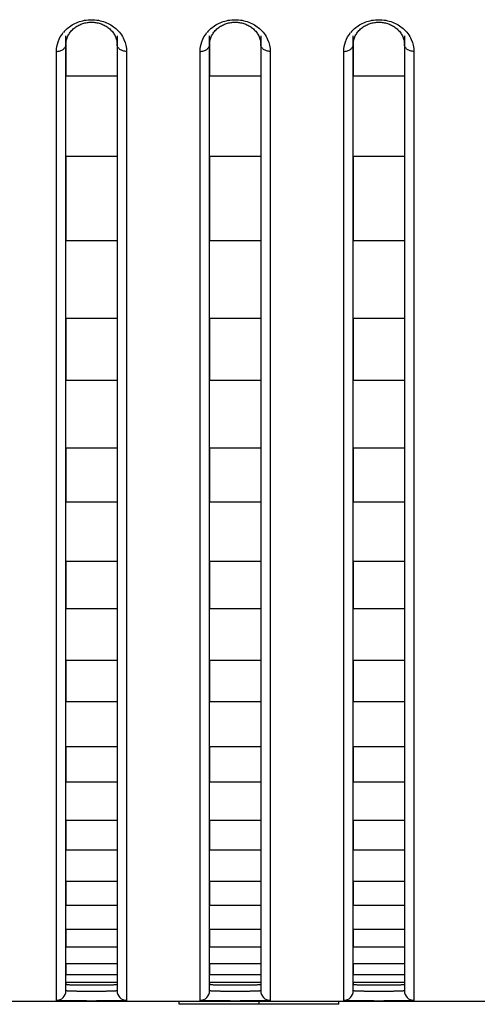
# Model space of a CAD drawing. Header units: millimetres. Extents: x -6054 to 364, y -1866 to 3094.
# Tile 268 of 360: x -4064 to -4050, y 1484 to 1515. Entities that reach past the tile are written whole.
import ezdxf

# ---------------------------------------------------------------- set-up
doc = ezdxf.new("R2010")
doc.units = ezdxf.units.MM
doc.header["$LTSCALE"] = 65.395
doc.layers.get('0').update_dxf_attribs({"linetype": 'CONTINUOUS'})

msp = doc.modelspace()

# ---------------------------------------------------------------- linework, layer by layer
at = {"linetype": 'Continuous'}
for p, q in [((-4062.723, 1484.478), (-4062.723, 1514.359)), ((-4061.123, 1514.359), (-4061.123, 1484.478)), ((-4058.223, 1484.478), (-4058.223, 1514.359)), ((-4056.623, 1514.359), (-4056.623, 1484.478)), ((-4053.723, 1484.478), (-4053.723, 1514.359)), ((-4052.123, 1514.359), (-4052.123, 1484.478)), ((-4063.023, 1484.178), (-4063.023, 1513.867)), ((-4062.723, 1514.091), (-4062.723, 1513.095)), ((-4062.723, 1514.091), (-4062.723, 1513.095)), ((-4061.123, 1514.091), (-4061.123, 1513.095)), ((-4061.123, 1514.091), (-4061.123, 1513.095)), ((-4060.823, 1513.867), (-4060.823, 1484.178)), ((-4058.523, 1484.178), (-4058.523, 1513.867)), ((-4058.223, 1514.091), (-4058.223, 1513.095)), ((-4058.223, 1514.091), (-4058.223, 1513.095)), ((-4056.623, 1514.091), (-4056.623, 1513.095)), ((-4056.623, 1514.091), (-4056.623, 1513.095)), ((-4056.323, 1513.867), (-4056.323, 1484.178)), ((-4054.023, 1484.178), (-4054.023, 1513.867)), ((-4053.723, 1514.091), (-4053.723, 1513.095)), ((-4053.723, 1514.091), (-4053.723, 1513.095)), ((-4052.123, 1514.091), (-4052.123, 1513.095)), ((-4052.123, 1514.091), (-4052.123, 1513.095)), ((-4051.823, 1513.867), (-4051.823, 1484.178)), ((-4061.123, 1513.095), (-4062.723, 1513.095)), ((-4061.123, 1513.095), (-4062.723, 1513.095)), ((-4056.623, 1513.095), (-4058.223, 1513.095)), ((-4056.623, 1513.095), (-4058.223, 1513.095)), ((-4052.123, 1513.095), (-4053.723, 1513.095)), ((-4052.123, 1513.095), (-4053.723, 1513.095)), ((-4062.723, 1510.583), (-4062.723, 1507.945)), ((-4062.723, 1510.583), (-4062.723, 1507.945)), ((-4061.123, 1510.583), (-4062.723, 1510.583)), ((-4061.123, 1510.583), (-4062.723, 1510.583)), ((-4061.123, 1510.583), (-4061.123, 1507.945)), ((-4061.123, 1510.583), (-4061.123, 1507.945)), ((-4058.223, 1510.583), (-4058.223, 1507.945)), ((-4058.223, 1510.583), (-4058.223, 1507.945)), ((-4056.623, 1510.583), (-4058.223, 1510.583)), ((-4056.623, 1510.583), (-4058.223, 1510.583)), ((-4056.623, 1510.583), (-4056.623, 1507.945)), ((-4056.623, 1510.583), (-4056.623, 1507.945)), ((-4053.723, 1510.583), (-4053.723, 1507.945)), ((-4053.723, 1510.583), (-4053.723, 1507.945)), ((-4052.123, 1510.583), (-4053.723, 1510.583)), ((-4052.123, 1510.583), (-4053.723, 1510.583)), ((-4052.123, 1510.583), (-4052.123, 1507.945)), ((-4052.123, 1510.583), (-4052.123, 1507.945)), ((-4061.123, 1507.945), (-4062.723, 1507.945)), ((-4061.123, 1507.945), (-4062.723, 1507.945)), ((-4056.623, 1507.945), (-4058.223, 1507.945)), ((-4056.623, 1507.945), (-4058.223, 1507.945)), ((-4052.123, 1507.945), (-4053.723, 1507.945)), ((-4052.123, 1507.945), (-4053.723, 1507.945)), ((-4062.723, 1505.516), (-4062.723, 1503.576)), ((-4062.723, 1505.516), (-4062.723, 1503.576)), ((-4061.123, 1505.516), (-4062.723, 1505.516)), ((-4061.123, 1505.516), (-4062.723, 1505.516)), ((-4061.123, 1505.516), (-4061.123, 1503.576)), ((-4061.123, 1505.516), (-4061.123, 1503.576)), ((-4058.223, 1505.516), (-4058.223, 1503.576)), ((-4058.223, 1505.516), (-4058.223, 1503.576)), ((-4056.623, 1505.516), (-4058.223, 1505.516)), ((-4056.623, 1505.516), (-4058.223, 1505.516)), ((-4056.623, 1505.516), (-4056.623, 1503.576)), ((-4056.623, 1505.516), (-4056.623, 1503.576)), ((-4053.723, 1505.516), (-4053.723, 1503.576)), ((-4053.723, 1505.516), (-4053.723, 1503.576)), ((-4052.123, 1505.516), (-4053.723, 1505.516)), ((-4052.123, 1505.516), (-4053.723, 1505.516)), ((-4052.123, 1505.516), (-4052.123, 1503.576)), ((-4052.123, 1505.516), (-4052.123, 1503.576)), ((-4061.123, 1503.576), (-4062.723, 1503.576)), ((-4061.123, 1503.576), (-4062.723, 1503.576)), ((-4056.623, 1503.576), (-4058.223, 1503.576)), ((-4056.623, 1503.576), (-4058.223, 1503.576)), ((-4052.123, 1503.576), (-4053.723, 1503.576)), ((-4052.123, 1503.576), (-4053.723, 1503.576)), ((-4062.723, 1501.459), (-4062.723, 1499.762)), ((-4062.723, 1501.459), (-4062.723, 1499.762)), ((-4061.123, 1501.459), (-4062.723, 1501.459)), ((-4061.123, 1501.459), (-4062.723, 1501.459)), ((-4061.123, 1501.459), (-4061.123, 1499.762)), ((-4061.123, 1501.459), (-4061.123, 1499.762)), ((-4058.223, 1501.459), (-4058.223, 1499.762)), ((-4058.223, 1501.459), (-4058.223, 1499.762)), ((-4056.623, 1501.459), (-4058.223, 1501.459)), ((-4056.623, 1501.459), (-4058.223, 1501.459)), ((-4056.623, 1501.459), (-4056.623, 1499.762)), ((-4056.623, 1501.459), (-4056.623, 1499.762)), ((-4053.723, 1501.459), (-4053.723, 1499.762)), ((-4053.723, 1501.459), (-4053.723, 1499.762)), ((-4052.123, 1501.459), (-4053.723, 1501.459)), ((-4052.123, 1501.459), (-4053.723, 1501.459)), ((-4052.123, 1501.459), (-4052.123, 1499.762)), ((-4052.123, 1501.459), (-4052.123, 1499.762)), ((-4061.123, 1499.762), (-4062.723, 1499.762)), ((-4061.123, 1499.762), (-4062.723, 1499.762)), ((-4056.623, 1499.762), (-4058.223, 1499.762)), ((-4056.623, 1499.762), (-4058.223, 1499.762)), ((-4052.123, 1499.762), (-4053.723, 1499.762)), ((-4052.123, 1499.762), (-4053.723, 1499.762)), ((-4062.723, 1497.91), (-4062.723, 1496.425)), ((-4062.723, 1497.91), (-4062.723, 1496.425)), ((-4061.123, 1497.91), (-4062.723, 1497.91)), ((-4061.123, 1497.91), (-4062.723, 1497.91)), ((-4061.123, 1497.91), (-4061.123, 1496.425)), ((-4061.123, 1497.91), (-4061.123, 1496.425)), ((-4058.223, 1497.91), (-4058.223, 1496.425)), ((-4058.223, 1497.91), (-4058.223, 1496.425)), ((-4056.623, 1497.91), (-4058.223, 1497.91)), ((-4056.623, 1497.91), (-4058.223, 1497.91)), ((-4056.623, 1497.91), (-4056.623, 1496.425)), ((-4056.623, 1497.91), (-4056.623, 1496.425)), ((-4053.723, 1497.91), (-4053.723, 1496.425)), ((-4053.723, 1497.91), (-4053.723, 1496.425)), ((-4052.123, 1497.91), (-4053.723, 1497.91)), ((-4052.123, 1497.91), (-4053.723, 1497.91)), ((-4052.123, 1497.91), (-4052.123, 1496.425)), ((-4052.123, 1497.91), (-4052.123, 1496.425)), ((-4061.123, 1496.425), (-4062.723, 1496.425)), ((-4061.123, 1496.425), (-4062.723, 1496.425)), ((-4056.623, 1496.425), (-4058.223, 1496.425)), ((-4056.623, 1496.425), (-4058.223, 1496.425)), ((-4052.123, 1496.425), (-4053.723, 1496.425)), ((-4052.123, 1496.425), (-4053.723, 1496.425)), ((-4062.723, 1494.806), (-4062.723, 1493.513)), ((-4062.723, 1494.806), (-4062.723, 1493.513)), ((-4061.123, 1494.806), (-4062.723, 1494.806)), ((-4061.123, 1494.806), (-4062.723, 1494.806)), ((-4061.123, 1494.806), (-4061.123, 1493.513)), ((-4061.123, 1494.806), (-4061.123, 1493.513)), ((-4058.223, 1494.806), (-4058.223, 1493.513)), ((-4058.223, 1494.806), (-4058.223, 1493.513)), ((-4056.623, 1494.806), (-4058.223, 1494.806)), ((-4056.623, 1494.806), (-4058.223, 1494.806)), ((-4056.623, 1494.806), (-4056.623, 1493.513)), ((-4056.623, 1494.806), (-4056.623, 1493.513)), ((-4053.723, 1494.806), (-4053.723, 1493.513)), ((-4053.723, 1494.806), (-4053.723, 1493.513)), ((-4052.123, 1494.806), (-4053.723, 1494.806)), ((-4052.123, 1494.806), (-4053.723, 1494.806)), ((-4052.123, 1494.806), (-4052.123, 1493.513)), ((-4052.123, 1494.806), (-4052.123, 1493.513)), ((-4061.123, 1493.513), (-4062.723, 1493.513)), ((-4061.123, 1493.513), (-4062.723, 1493.513)), ((-4056.623, 1493.513), (-4058.223, 1493.513)), ((-4056.623, 1493.513), (-4058.223, 1493.513)), ((-4052.123, 1493.513), (-4053.723, 1493.513)), ((-4052.123, 1493.513), (-4053.723, 1493.513)), ((-4062.723, 1492.112), (-4062.723, 1491.001)), ((-4062.723, 1492.112), (-4062.723, 1491.001)), ((-4061.123, 1492.112), (-4062.723, 1492.112)), ((-4061.123, 1492.112), (-4062.723, 1492.112)), ((-4061.123, 1492.112), (-4061.123, 1491.001)), ((-4061.123, 1492.112), (-4061.123, 1491.001)), ((-4058.223, 1492.112), (-4058.223, 1491.001)), ((-4058.223, 1492.112), (-4058.223, 1491.001)), ((-4056.623, 1492.112), (-4058.223, 1492.112)), ((-4056.623, 1492.112), (-4058.223, 1492.112)), ((-4056.623, 1492.112), (-4056.623, 1491.001)), ((-4056.623, 1492.112), (-4056.623, 1491.001)), ((-4053.723, 1492.112), (-4053.723, 1491.001)), ((-4053.723, 1492.112), (-4053.723, 1491.001)), ((-4052.123, 1492.112), (-4053.723, 1492.112)), ((-4052.123, 1492.112), (-4053.723, 1492.112)), ((-4052.123, 1492.112), (-4052.123, 1491.001)), ((-4052.123, 1492.112), (-4052.123, 1491.001)), ((-4061.123, 1491.001), (-4062.723, 1491.001)), ((-4061.123, 1491.001), (-4062.723, 1491.001)), ((-4056.623, 1491.001), (-4058.223, 1491.001)), ((-4056.623, 1491.001), (-4058.223, 1491.001)), ((-4052.123, 1491.001), (-4053.723, 1491.001)), ((-4052.123, 1491.001), (-4053.723, 1491.001)), ((-4062.723, 1489.808), (-4062.723, 1488.875)), ((-4062.723, 1489.808), (-4062.723, 1488.875)), ((-4061.123, 1489.808), (-4062.723, 1489.808)), ((-4061.123, 1489.808), (-4062.723, 1489.808)), ((-4061.123, 1489.808), (-4061.123, 1488.875)), ((-4061.123, 1489.808), (-4061.123, 1488.875)), ((-4058.223, 1489.808), (-4058.223, 1488.875)), ((-4058.223, 1489.808), (-4058.223, 1488.875)), ((-4056.623, 1489.808), (-4058.223, 1489.808)), ((-4056.623, 1489.808), (-4058.223, 1489.808)), ((-4056.623, 1489.808), (-4056.623, 1488.875)), ((-4056.623, 1489.808), (-4056.623, 1488.875)), ((-4053.723, 1489.808), (-4053.723, 1488.875)), ((-4053.723, 1489.808), (-4053.723, 1488.875)), ((-4052.123, 1489.808), (-4053.723, 1489.808)), ((-4052.123, 1489.808), (-4053.723, 1489.808)), ((-4052.123, 1489.808), (-4052.123, 1488.875)), ((-4052.123, 1489.808), (-4052.123, 1488.875)), ((-4061.123, 1488.875), (-4062.723, 1488.875)), ((-4061.123, 1488.875), (-4062.723, 1488.875)), ((-4056.623, 1488.875), (-4058.223, 1488.875)), ((-4056.623, 1488.875), (-4058.223, 1488.875)), ((-4052.123, 1488.875), (-4053.723, 1488.875)), ((-4052.123, 1488.875), (-4053.723, 1488.875)), ((-4062.723, 1487.894), (-4062.723, 1487.148)), ((-4062.723, 1487.894), (-4062.723, 1487.148)), ((-4061.123, 1487.894), (-4062.723, 1487.894)), ((-4061.123, 1487.894), (-4062.723, 1487.894)), ((-4061.123, 1487.894), (-4061.123, 1487.148)), ((-4061.123, 1487.894), (-4061.123, 1487.148)), ((-4058.223, 1487.894), (-4058.223, 1487.148)), ((-4058.223, 1487.894), (-4058.223, 1487.148)), ((-4056.623, 1487.894), (-4058.223, 1487.894)), ((-4056.623, 1487.894), (-4058.223, 1487.894)), ((-4056.623, 1487.894), (-4056.623, 1487.148)), ((-4056.623, 1487.894), (-4056.623, 1487.148)), ((-4053.723, 1487.894), (-4053.723, 1487.148)), ((-4053.723, 1487.894), (-4053.723, 1487.148)), ((-4052.123, 1487.894), (-4053.723, 1487.894)), ((-4052.123, 1487.894), (-4053.723, 1487.894)), ((-4052.123, 1487.894), (-4052.123, 1487.148)), ((-4052.123, 1487.894), (-4052.123, 1487.148)), ((-4061.123, 1487.148), (-4062.723, 1487.148)), ((-4061.123, 1487.148), (-4062.723, 1487.148)), ((-4056.623, 1487.148), (-4058.223, 1487.148)), ((-4056.623, 1487.148), (-4058.223, 1487.148)), ((-4052.123, 1487.148), (-4053.723, 1487.148)), ((-4052.123, 1487.148), (-4053.723, 1487.148)), ((-4062.723, 1486.389), (-4062.723, 1485.837)), ((-4062.723, 1486.389), (-4062.723, 1485.837)), ((-4061.123, 1486.389), (-4062.723, 1486.389)), ((-4061.123, 1486.389), (-4062.723, 1486.389)), ((-4061.123, 1486.389), (-4061.123, 1485.837)), ((-4061.123, 1486.389), (-4061.123, 1485.837)), ((-4058.223, 1486.389), (-4058.223, 1485.837)), ((-4058.223, 1486.389), (-4058.223, 1485.837)), ((-4056.623, 1486.389), (-4058.223, 1486.389)), ((-4056.623, 1486.389), (-4058.223, 1486.389)), ((-4056.623, 1486.389), (-4056.623, 1485.837)), ((-4056.623, 1486.389), (-4056.623, 1485.837)), ((-4053.723, 1486.389), (-4053.723, 1485.837)), ((-4053.723, 1486.389), (-4053.723, 1485.837)), ((-4052.123, 1486.389), (-4053.723, 1486.389)), ((-4052.123, 1486.389), (-4053.723, 1486.389)), ((-4052.123, 1486.389), (-4052.123, 1485.837)), ((-4052.123, 1486.389), (-4052.123, 1485.837)), ((-4061.123, 1485.837), (-4062.723, 1485.837)), ((-4061.123, 1485.837), (-4062.723, 1485.837)), ((-4056.623, 1485.837), (-4058.223, 1485.837)), ((-4056.623, 1485.837), (-4058.223, 1485.837)), ((-4052.123, 1485.837), (-4053.723, 1485.837)), ((-4052.123, 1485.837), (-4053.723, 1485.837)), ((-4062.723, 1485.315), (-4062.723, 1484.98)), ((-4062.723, 1485.315), (-4062.723, 1484.98)), ((-4061.123, 1485.315), (-4062.723, 1485.315)), ((-4061.123, 1485.315), (-4062.723, 1485.315)), ((-4061.123, 1485.315), (-4061.123, 1484.98)), ((-4061.123, 1485.315), (-4061.123, 1484.98)), ((-4058.223, 1485.315), (-4058.223, 1484.98)), ((-4058.223, 1485.315), (-4058.223, 1484.98)), ((-4056.623, 1485.315), (-4058.223, 1485.315)), ((-4056.623, 1485.315), (-4058.223, 1485.315)), ((-4056.623, 1485.315), (-4056.623, 1484.98)), ((-4056.623, 1485.315), (-4056.623, 1484.98)), ((-4053.723, 1485.315), (-4053.723, 1484.98)), ((-4053.723, 1485.315), (-4053.723, 1484.98)), ((-4052.123, 1485.315), (-4053.723, 1485.315)), ((-4052.123, 1485.315), (-4053.723, 1485.315)), ((-4052.123, 1485.315), (-4052.123, 1484.98)), ((-4052.123, 1485.315), (-4052.123, 1484.98)), ((-4061.123, 1484.98), (-4062.723, 1484.98)), ((-4061.123, 1484.98), (-4062.723, 1484.98)), ((-4056.623, 1484.98), (-4058.223, 1484.98)), ((-4056.623, 1484.98), (-4058.223, 1484.98)), ((-4052.123, 1484.98), (-4053.723, 1484.98)), ((-4052.123, 1484.98), (-4053.723, 1484.98)), ((-4062.723, 1484.731), (-4062.723, 1484.678)), ((-4062.723, 1484.731), (-4062.723, 1484.678)), ((-4061.123, 1484.731), (-4062.723, 1484.731)), ((-4061.123, 1484.731), (-4062.723, 1484.731)), ((-4061.123, 1484.731), (-4061.123, 1484.678)), ((-4061.123, 1484.731), (-4061.123, 1484.678)), ((-4058.223, 1484.731), (-4058.223, 1484.678)), ((-4058.223, 1484.731), (-4058.223, 1484.678)), ((-4056.623, 1484.731), (-4058.223, 1484.731)), ((-4056.623, 1484.731), (-4058.223, 1484.731)), ((-4056.623, 1484.731), (-4056.623, 1484.678)), ((-4056.623, 1484.731), (-4056.623, 1484.678)), ((-4053.723, 1484.731), (-4053.723, 1484.678)), ((-4053.723, 1484.731), (-4053.723, 1484.678)), ((-4052.123, 1484.731), (-4053.723, 1484.731)), ((-4052.123, 1484.731), (-4053.723, 1484.731)), ((-4052.123, 1484.731), (-4052.123, 1484.678)), ((-4052.123, 1484.731), (-4052.123, 1484.678)), ((-4432.673, 1484.154), (-3353.673, 1484.154)), ((-4059.173, 1484.054), (-4059.173, 1484.154)), ((-4054.173, 1484.054), (-4059.173, 1484.054)), ((-4056.673, 1484.054), (-4056.673, 1484.154)), ((-4054.173, 1484.054), (-4054.173, 1484.154))]:
    msp.add_line(p, q, dxfattribs=at)
for points in [[(-4062.628, 1514.412), (-4062.61, 1514.44), (-4062.59, 1514.468), (-4062.568, 1514.495), (-4062.545, 1514.521), (-4062.521, 1514.546), (-4062.495, 1514.57), (-4062.468, 1514.592), (-4062.44, 1514.614), (-4062.412, 1514.635), (-4062.382, 1514.654), (-4062.352, 1514.671), (-4062.322, 1514.687), (-4062.291, 1514.702), (-4062.26, 1514.716), (-4062.228, 1514.728), (-4062.196, 1514.739), (-4062.163, 1514.749), (-4062.13, 1514.757), (-4062.096, 1514.765), (-4062.062, 1514.771), (-4062.028, 1514.775), (-4061.993, 1514.779), (-4061.959, 1514.781), (-4061.924, 1514.782), (-4061.889, 1514.781), (-4061.855, 1514.779), (-4061.82, 1514.776), (-4061.786, 1514.771), (-4061.752, 1514.765), (-4061.719, 1514.758), (-4061.685, 1514.749), (-4061.653, 1514.74), (-4061.62, 1514.729), (-4061.589, 1514.717), (-4061.557, 1514.703), (-4061.526, 1514.688), (-4061.496, 1514.672), (-4061.466, 1514.655), (-4061.436, 1514.636), (-4061.407, 1514.615), (-4061.379, 1514.594), (-4061.353, 1514.571), (-4061.327, 1514.547), (-4061.303, 1514.522), (-4061.28, 1514.497), (-4061.258, 1514.47), (-4061.238, 1514.443), (-4061.219, 1514.415)], [(-4058.128, 1514.412), (-4058.11, 1514.44), (-4058.09, 1514.468), (-4058.068, 1514.495), (-4058.045, 1514.521), (-4058.021, 1514.546), (-4057.995, 1514.57), (-4057.968, 1514.592), (-4057.94, 1514.614), (-4057.912, 1514.635), (-4057.882, 1514.654), (-4057.852, 1514.671), (-4057.822, 1514.687), (-4057.791, 1514.702), (-4057.76, 1514.716), (-4057.728, 1514.728), (-4057.696, 1514.739), (-4057.663, 1514.749), (-4057.63, 1514.757), (-4057.596, 1514.765), (-4057.562, 1514.771), (-4057.528, 1514.775), (-4057.493, 1514.779), (-4057.459, 1514.781), (-4057.424, 1514.782), (-4057.389, 1514.781), (-4057.355, 1514.779), (-4057.32, 1514.776), (-4057.286, 1514.771), (-4057.252, 1514.765), (-4057.219, 1514.758), (-4057.185, 1514.749), (-4057.153, 1514.74), (-4057.12, 1514.729), (-4057.089, 1514.717), (-4057.057, 1514.703), (-4057.026, 1514.688), (-4056.996, 1514.672), (-4056.966, 1514.655), (-4056.936, 1514.636), (-4056.907, 1514.615), (-4056.879, 1514.594), (-4056.853, 1514.571), (-4056.827, 1514.547), (-4056.803, 1514.522), (-4056.78, 1514.497), (-4056.758, 1514.47), (-4056.738, 1514.443), (-4056.719, 1514.415)], [(-4053.628, 1514.412), (-4053.61, 1514.44), (-4053.59, 1514.468), (-4053.568, 1514.495), (-4053.545, 1514.521), (-4053.521, 1514.546), (-4053.495, 1514.57), (-4053.468, 1514.592), (-4053.44, 1514.614), (-4053.412, 1514.635), (-4053.382, 1514.654), (-4053.352, 1514.671), (-4053.322, 1514.687), (-4053.291, 1514.702), (-4053.26, 1514.716), (-4053.228, 1514.728), (-4053.196, 1514.739), (-4053.163, 1514.749), (-4053.13, 1514.757), (-4053.096, 1514.765), (-4053.062, 1514.771), (-4053.028, 1514.775), (-4052.993, 1514.779), (-4052.959, 1514.781), (-4052.924, 1514.782), (-4052.889, 1514.781), (-4052.855, 1514.779), (-4052.82, 1514.776), (-4052.786, 1514.771), (-4052.752, 1514.765), (-4052.719, 1514.758), (-4052.685, 1514.749), (-4052.653, 1514.74), (-4052.62, 1514.729), (-4052.589, 1514.717), (-4052.557, 1514.703), (-4052.526, 1514.688), (-4052.496, 1514.672), (-4052.466, 1514.655), (-4052.436, 1514.636), (-4052.407, 1514.615), (-4052.379, 1514.594), (-4052.353, 1514.571), (-4052.327, 1514.547), (-4052.303, 1514.522), (-4052.28, 1514.497), (-4052.258, 1514.47), (-4052.238, 1514.443), (-4052.219, 1514.415)], [(-4062.723, 1514.091), (-4062.723, 1514.105), (-4062.721, 1514.137), (-4062.718, 1514.169), (-4062.713, 1514.2), (-4062.706, 1514.232), (-4062.697, 1514.263)], [(-4062.697, 1514.263), (-4062.687, 1514.293), (-4062.674, 1514.324), (-4062.661, 1514.354), (-4062.645, 1514.383), (-4062.628, 1514.412)], [(-4061.219, 1514.415), (-4061.202, 1514.386), (-4061.187, 1514.357), (-4061.173, 1514.327), (-4061.161, 1514.297), (-4061.15, 1514.266)], [(-4061.15, 1514.266), (-4061.142, 1514.235), (-4061.134, 1514.204), (-4061.129, 1514.173), (-4061.125, 1514.141), (-4061.123, 1514.109), (-4061.123, 1514.091)], [(-4058.223, 1514.091), (-4058.223, 1514.105), (-4058.221, 1514.137), (-4058.218, 1514.169), (-4058.213, 1514.2), (-4058.206, 1514.232), (-4058.197, 1514.263)], [(-4058.197, 1514.263), (-4058.187, 1514.293), (-4058.174, 1514.324), (-4058.161, 1514.354), (-4058.145, 1514.383), (-4058.128, 1514.412)], [(-4056.719, 1514.415), (-4056.702, 1514.386), (-4056.687, 1514.357), (-4056.673, 1514.327), (-4056.661, 1514.297), (-4056.65, 1514.266)], [(-4056.65, 1514.266), (-4056.642, 1514.235), (-4056.634, 1514.204), (-4056.629, 1514.173), (-4056.625, 1514.141), (-4056.623, 1514.109), (-4056.623, 1514.091)], [(-4053.723, 1514.091), (-4053.723, 1514.105), (-4053.721, 1514.137), (-4053.718, 1514.169), (-4053.713, 1514.2), (-4053.706, 1514.232), (-4053.697, 1514.263)], [(-4053.697, 1514.263), (-4053.687, 1514.293), (-4053.674, 1514.324), (-4053.661, 1514.354), (-4053.645, 1514.383), (-4053.628, 1514.412)], [(-4052.219, 1514.415), (-4052.202, 1514.386), (-4052.187, 1514.357), (-4052.173, 1514.327), (-4052.161, 1514.297), (-4052.15, 1514.266)], [(-4052.15, 1514.266), (-4052.142, 1514.235), (-4052.134, 1514.204), (-4052.129, 1514.173), (-4052.125, 1514.141), (-4052.123, 1514.109), (-4052.123, 1514.091)]]:
    msp.add_lwpolyline(points, dxfattribs=at)
for centre, radius, start, end in [((-4061.998, 1513.792), 1.045, 130.984, 140.592), ((-4057.498, 1513.792), 1.045, 130.984, 140.592), ((-4052.998, 1513.792), 1.045, 130.984, 140.592), ((-4063.023, 1484.478), 0.3, 269.9896, 359.9896), ((-4060.823, 1484.478), 0.3, 180.0104, 270.0104), ((-4058.523, 1484.478), 0.3, 269.9896, 359.9896), ((-4056.323, 1484.478), 0.3, 180.0104, 270.0104), ((-4054.023, 1484.478), 0.3, 269.9896, 359.9896), ((-4051.823, 1484.478), 0.3, 180.0104, 270.0104)]:
    msp.add_arc(centre, radius, start, end, dxfattribs=at)
for points, knots in [([(-4062.684, 1514.581), (-4062.586, 1514.666), (-4062.345, 1514.81), (-4061.923, 1514.887), (-4061.501, 1514.81), (-4061.26, 1514.666), (-4061.162, 1514.581)], [0, 0, 0, 0, 0.23574, 0.500003, 0.764265, 1, 1, 1, 1]), ([(-4058.184, 1514.581), (-4058.086, 1514.666), (-4057.845, 1514.81), (-4057.423, 1514.887), (-4057.001, 1514.81), (-4056.76, 1514.666), (-4056.662, 1514.581)], [0, 0, 0, 0, 0.23574, 0.500003, 0.764265, 1, 1, 1, 1]), ([(-4053.684, 1514.581), (-4053.586, 1514.666), (-4053.345, 1514.81), (-4052.923, 1514.887), (-4052.501, 1514.81), (-4052.26, 1514.666), (-4052.162, 1514.581)], [0, 0, 0, 0, 0.23574, 0.500003, 0.764265, 1, 1, 1, 1]), ([(-4061.162, 1514.581), (-4061.056, 1514.488), (-4060.885, 1514.267), (-4060.823, 1513.995), (-4060.823, 1513.867)], [0, 0, 0, 0, 0.525823, 1, 1, 1, 1]), ([(-4056.662, 1514.581), (-4056.556, 1514.488), (-4056.385, 1514.267), (-4056.323, 1513.995), (-4056.323, 1513.867)], [0, 0, 0, 0, 0.525823, 1, 1, 1, 1]), ([(-4052.162, 1514.581), (-4052.056, 1514.488), (-4051.885, 1514.267), (-4051.823, 1513.995), (-4051.823, 1513.867)], [0, 0, 0, 0, 0.525823, 1, 1, 1, 1]), ([(-4063.023, 1513.867), (-4063.023, 1513.969), (-4062.985, 1514.183), (-4062.875, 1514.371), (-4062.806, 1514.456)], [0, 0, 0, 0, 0.482589, 1, 1, 1, 1]), ([(-4058.523, 1513.867), (-4058.523, 1513.969), (-4058.485, 1514.183), (-4058.375, 1514.371), (-4058.306, 1514.456)], [0, 0, 0, 0, 0.482589, 1, 1, 1, 1]), ([(-4054.023, 1513.867), (-4054.023, 1513.969), (-4053.985, 1514.183), (-4053.875, 1514.371), (-4053.806, 1514.456)], [0, 0, 0, 0, 0.482589, 1, 1, 1, 1]), ([(-4063.023, 1513.867), (-4062.984, 1513.867), (-4062.909, 1513.878), (-4062.81, 1513.925), (-4062.741, 1513.999), (-4062.723, 1514.062), (-4062.723, 1514.091)], [0, 0, 0, 0, 0.28207, 0.546535, 0.783879, 1, 1, 1, 1]), ([(-4060.823, 1513.867), (-4060.862, 1513.867), (-4060.937, 1513.878), (-4061.036, 1513.925), (-4061.105, 1513.999), (-4061.123, 1514.062), (-4061.123, 1514.091)], [0, 0, 0, 0, 0.28207, 0.546535, 0.783879, 1, 1, 1, 1]), ([(-4058.523, 1513.867), (-4058.484, 1513.867), (-4058.409, 1513.878), (-4058.31, 1513.925), (-4058.241, 1513.999), (-4058.223, 1514.062), (-4058.223, 1514.091)], [0, 0, 0, 0, 0.28207, 0.546535, 0.783879, 1, 1, 1, 1]), ([(-4056.323, 1513.867), (-4056.362, 1513.867), (-4056.437, 1513.878), (-4056.536, 1513.925), (-4056.605, 1513.999), (-4056.623, 1514.062), (-4056.623, 1514.091)], [0, 0, 0, 0, 0.28207, 0.546535, 0.783879, 1, 1, 1, 1]), ([(-4054.023, 1513.867), (-4053.984, 1513.867), (-4053.909, 1513.878), (-4053.81, 1513.925), (-4053.741, 1513.999), (-4053.723, 1514.062), (-4053.723, 1514.091)], [0, 0, 0, 0, 0.28207, 0.546535, 0.783879, 1, 1, 1, 1]), ([(-4051.823, 1513.867), (-4051.862, 1513.867), (-4051.937, 1513.878), (-4052.036, 1513.925), (-4052.105, 1513.999), (-4052.123, 1514.062), (-4052.123, 1514.091)], [0, 0, 0, 0, 0.28207, 0.546535, 0.783879, 1, 1, 1, 1]), ([(-4062.723, 1484.678), (-4062.723, 1484.676), (-4062.716, 1484.675), (-4062.706, 1484.673), (-4062.686, 1484.672), (-4062.66, 1484.67), (-4062.626, 1484.668), (-4062.569, 1484.667), (-4062.482, 1484.665), (-4062.362, 1484.663), (-4062.225, 1484.662), (-4062.077, 1484.661), (-4061.923, 1484.661), (-4061.769, 1484.661), (-4061.621, 1484.662), (-4061.484, 1484.663), (-4061.365, 1484.665), (-4061.278, 1484.667), (-4061.22, 1484.668), (-4061.186, 1484.67), (-4061.16, 1484.672), (-4061.14, 1484.673), (-4061.131, 1484.675), (-4061.123, 1484.676), (-4061.123, 1484.678)], [0, 0, 0, 0, 0.002721, 0.01001, 0.021969, 0.038509, 0.059481, 0.084689, 0.146812, 0.222502, 0.308855, 0.402555, 0.5, 0.597445, 0.691145, 0.777498, 0.853188, 0.915311, 0.940519, 0.961491, 0.978031, 0.98999, 0.997279, 1, 1, 1, 1]), ([(-4062.723, 1484.678), (-4062.723, 1484.676), (-4062.716, 1484.675), (-4062.706, 1484.673), (-4062.686, 1484.672), (-4062.66, 1484.67), (-4062.626, 1484.668), (-4062.569, 1484.667), (-4062.482, 1484.665), (-4062.362, 1484.663), (-4062.225, 1484.662), (-4062.077, 1484.661), (-4061.923, 1484.661), (-4061.769, 1484.661), (-4061.621, 1484.662), (-4061.484, 1484.663), (-4061.365, 1484.665), (-4061.278, 1484.667), (-4061.22, 1484.668), (-4061.186, 1484.67), (-4061.16, 1484.672), (-4061.14, 1484.673), (-4061.131, 1484.675), (-4061.123, 1484.676), (-4061.123, 1484.678)], [0, 0, 0, 0, 0.002721, 0.01001, 0.021969, 0.038509, 0.059481, 0.084689, 0.146812, 0.222502, 0.308855, 0.402555, 0.5, 0.597445, 0.691145, 0.777498, 0.853188, 0.915311, 0.940519, 0.961491, 0.978031, 0.98999, 0.997279, 1, 1, 1, 1]), ([(-4062.723, 1484.678), (-4062.723, 1484.676), (-4062.716, 1484.675), (-4062.706, 1484.673), (-4062.686, 1484.672), (-4062.66, 1484.67), (-4062.626, 1484.668), (-4062.569, 1484.667), (-4062.482, 1484.665), (-4062.362, 1484.663), (-4062.225, 1484.662), (-4062.077, 1484.661), (-4061.923, 1484.661), (-4061.769, 1484.661), (-4061.621, 1484.662), (-4061.484, 1484.663), (-4061.365, 1484.665), (-4061.278, 1484.667), (-4061.22, 1484.668), (-4061.186, 1484.67), (-4061.16, 1484.672), (-4061.14, 1484.673), (-4061.131, 1484.675), (-4061.123, 1484.676), (-4061.123, 1484.678)], [0, 0, 0, 0, 0.002721, 0.01001, 0.021969, 0.038509, 0.059481, 0.084689, 0.146812, 0.222502, 0.308855, 0.402555, 0.5, 0.597445, 0.691145, 0.777498, 0.853188, 0.915311, 0.940519, 0.961491, 0.978031, 0.98999, 0.997279, 1, 1, 1, 1]), ([(-4058.223, 1484.678), (-4058.223, 1484.676), (-4058.216, 1484.675), (-4058.206, 1484.673), (-4058.186, 1484.672), (-4058.16, 1484.67), (-4058.126, 1484.668), (-4058.069, 1484.667), (-4057.982, 1484.665), (-4057.862, 1484.663), (-4057.725, 1484.662), (-4057.577, 1484.661), (-4057.423, 1484.661), (-4057.269, 1484.661), (-4057.121, 1484.662), (-4056.984, 1484.663), (-4056.865, 1484.665), (-4056.778, 1484.667), (-4056.72, 1484.668), (-4056.686, 1484.67), (-4056.66, 1484.672), (-4056.64, 1484.673), (-4056.631, 1484.675), (-4056.623, 1484.676), (-4056.623, 1484.678)], [0, 0, 0, 0, 0.002721, 0.01001, 0.021969, 0.038509, 0.059481, 0.084689, 0.146812, 0.222502, 0.308855, 0.402555, 0.5, 0.597445, 0.691145, 0.777498, 0.853188, 0.915311, 0.940519, 0.961491, 0.978031, 0.98999, 0.997279, 1, 1, 1, 1]), ([(-4058.223, 1484.678), (-4058.223, 1484.676), (-4058.216, 1484.675), (-4058.206, 1484.673), (-4058.186, 1484.672), (-4058.16, 1484.67), (-4058.126, 1484.668), (-4058.069, 1484.667), (-4057.982, 1484.665), (-4057.862, 1484.663), (-4057.725, 1484.662), (-4057.577, 1484.661), (-4057.423, 1484.661), (-4057.269, 1484.661), (-4057.121, 1484.662), (-4056.984, 1484.663), (-4056.865, 1484.665), (-4056.778, 1484.667), (-4056.72, 1484.668), (-4056.686, 1484.67), (-4056.66, 1484.672), (-4056.64, 1484.673), (-4056.631, 1484.675), (-4056.623, 1484.676), (-4056.623, 1484.678)], [0, 0, 0, 0, 0.002721, 0.01001, 0.021969, 0.038509, 0.059481, 0.084689, 0.146812, 0.222502, 0.308855, 0.402555, 0.5, 0.597445, 0.691145, 0.777498, 0.853188, 0.915311, 0.940519, 0.961491, 0.978031, 0.98999, 0.997279, 1, 1, 1, 1]), ([(-4058.223, 1484.678), (-4058.223, 1484.676), (-4058.216, 1484.675), (-4058.206, 1484.673), (-4058.186, 1484.672), (-4058.16, 1484.67), (-4058.126, 1484.668), (-4058.069, 1484.667), (-4057.982, 1484.665), (-4057.862, 1484.663), (-4057.725, 1484.662), (-4057.577, 1484.661), (-4057.423, 1484.661), (-4057.269, 1484.661), (-4057.121, 1484.662), (-4056.984, 1484.663), (-4056.865, 1484.665), (-4056.778, 1484.667), (-4056.72, 1484.668), (-4056.686, 1484.67), (-4056.66, 1484.672), (-4056.64, 1484.673), (-4056.631, 1484.675), (-4056.623, 1484.676), (-4056.623, 1484.678)], [0, 0, 0, 0, 0.002721, 0.01001, 0.021969, 0.038509, 0.059481, 0.084689, 0.146812, 0.222502, 0.308855, 0.402555, 0.5, 0.597445, 0.691145, 0.777498, 0.853188, 0.915311, 0.940519, 0.961491, 0.978031, 0.98999, 0.997279, 1, 1, 1, 1]), ([(-4053.723, 1484.678), (-4053.723, 1484.676), (-4053.716, 1484.675), (-4053.706, 1484.673), (-4053.686, 1484.672), (-4053.66, 1484.67), (-4053.626, 1484.668), (-4053.569, 1484.667), (-4053.482, 1484.665), (-4053.362, 1484.663), (-4053.225, 1484.662), (-4053.077, 1484.661), (-4052.923, 1484.661), (-4052.769, 1484.661), (-4052.621, 1484.662), (-4052.484, 1484.663), (-4052.365, 1484.665), (-4052.278, 1484.667), (-4052.22, 1484.668), (-4052.186, 1484.67), (-4052.16, 1484.672), (-4052.14, 1484.673), (-4052.131, 1484.675), (-4052.123, 1484.676), (-4052.123, 1484.678)], [0, 0, 0, 0, 0.002721, 0.01001, 0.021969, 0.038509, 0.059481, 0.084689, 0.146812, 0.222502, 0.308855, 0.402555, 0.5, 0.597445, 0.691145, 0.777498, 0.853188, 0.915311, 0.940519, 0.961491, 0.978031, 0.98999, 0.997279, 1, 1, 1, 1]), ([(-4053.723, 1484.678), (-4053.723, 1484.676), (-4053.716, 1484.675), (-4053.706, 1484.673), (-4053.686, 1484.672), (-4053.66, 1484.67), (-4053.626, 1484.668), (-4053.569, 1484.667), (-4053.482, 1484.665), (-4053.362, 1484.663), (-4053.225, 1484.662), (-4053.077, 1484.661), (-4052.923, 1484.661), (-4052.769, 1484.661), (-4052.621, 1484.662), (-4052.484, 1484.663), (-4052.365, 1484.665), (-4052.278, 1484.667), (-4052.22, 1484.668), (-4052.186, 1484.67), (-4052.16, 1484.672), (-4052.14, 1484.673), (-4052.131, 1484.675), (-4052.123, 1484.676), (-4052.123, 1484.678)], [0, 0, 0, 0, 0.002721, 0.01001, 0.021969, 0.038509, 0.059481, 0.084689, 0.146812, 0.222502, 0.308855, 0.402555, 0.5, 0.597445, 0.691145, 0.777498, 0.853188, 0.915311, 0.940519, 0.961491, 0.978031, 0.98999, 0.997279, 1, 1, 1, 1]), ([(-4053.723, 1484.678), (-4053.723, 1484.676), (-4053.716, 1484.675), (-4053.706, 1484.673), (-4053.686, 1484.672), (-4053.66, 1484.67), (-4053.626, 1484.668), (-4053.569, 1484.667), (-4053.482, 1484.665), (-4053.362, 1484.663), (-4053.225, 1484.662), (-4053.077, 1484.661), (-4052.923, 1484.661), (-4052.769, 1484.661), (-4052.621, 1484.662), (-4052.484, 1484.663), (-4052.365, 1484.665), (-4052.278, 1484.667), (-4052.22, 1484.668), (-4052.186, 1484.67), (-4052.16, 1484.672), (-4052.14, 1484.673), (-4052.131, 1484.675), (-4052.123, 1484.676), (-4052.123, 1484.678)], [0, 0, 0, 0, 0.002721, 0.01001, 0.021969, 0.038509, 0.059481, 0.084689, 0.146812, 0.222502, 0.308855, 0.402555, 0.5, 0.597445, 0.691145, 0.777498, 0.853188, 0.915311, 0.940519, 0.961491, 0.978031, 0.98999, 0.997279, 1, 1, 1, 1]), ([(-4061.123, 1484.478), (-4061.123, 1484.476), (-4061.13, 1484.474), (-4061.14, 1484.472), (-4061.16, 1484.47), (-4061.2, 1484.467), (-4061.267, 1484.464), (-4061.365, 1484.461), (-4061.484, 1484.459), (-4061.621, 1484.458), (-4061.769, 1484.457), (-4061.923, 1484.457), (-4062.077, 1484.457), (-4062.225, 1484.458), (-4062.362, 1484.459), (-4062.482, 1484.461), (-4062.58, 1484.464), (-4062.647, 1484.467), (-4062.686, 1484.47), (-4062.706, 1484.472), (-4062.716, 1484.474), (-4062.723, 1484.476), (-4062.723, 1484.478)], [0, 0, 0, 0, 0.002976, 0.01034, 0.022326, 0.038871, 0.085025, 0.147098, 0.222725, 0.309008, 0.402632, 0.499999, 0.597367, 0.690991, 0.777274, 0.852901, 0.914974, 0.961128, 0.977674, 0.98966, 0.997024, 1, 1, 1, 1]), ([(-4056.623, 1484.478), (-4056.623, 1484.476), (-4056.63, 1484.474), (-4056.64, 1484.472), (-4056.66, 1484.47), (-4056.7, 1484.467), (-4056.767, 1484.464), (-4056.865, 1484.461), (-4056.984, 1484.459), (-4057.121, 1484.458), (-4057.269, 1484.457), (-4057.423, 1484.457), (-4057.577, 1484.457), (-4057.725, 1484.458), (-4057.862, 1484.459), (-4057.982, 1484.461), (-4058.08, 1484.464), (-4058.147, 1484.467), (-4058.186, 1484.47), (-4058.206, 1484.472), (-4058.216, 1484.474), (-4058.223, 1484.476), (-4058.223, 1484.478)], [0, 0, 0, 0, 0.002976, 0.01034, 0.022326, 0.038871, 0.085025, 0.147098, 0.222725, 0.309008, 0.402632, 0.499999, 0.597367, 0.690991, 0.777274, 0.852901, 0.914974, 0.961128, 0.977674, 0.98966, 0.997024, 1, 1, 1, 1]), ([(-4052.123, 1484.478), (-4052.123, 1484.476), (-4052.13, 1484.474), (-4052.14, 1484.472), (-4052.16, 1484.47), (-4052.2, 1484.467), (-4052.267, 1484.464), (-4052.365, 1484.461), (-4052.484, 1484.459), (-4052.621, 1484.458), (-4052.769, 1484.457), (-4052.923, 1484.457), (-4053.077, 1484.457), (-4053.225, 1484.458), (-4053.362, 1484.459), (-4053.482, 1484.461), (-4053.58, 1484.464), (-4053.647, 1484.467), (-4053.686, 1484.47), (-4053.706, 1484.472), (-4053.716, 1484.474), (-4053.723, 1484.476), (-4053.723, 1484.478)], [0, 0, 0, 0, 0.002976, 0.01034, 0.022326, 0.038871, 0.085025, 0.147098, 0.222725, 0.309008, 0.402632, 0.499999, 0.597367, 0.690991, 0.777274, 0.852901, 0.914974, 0.961128, 0.977674, 0.98966, 0.997024, 1, 1, 1, 1]), ([(-4060.823, 1484.178), (-4060.823, 1484.176), (-4060.833, 1484.175), (-4060.846, 1484.172), (-4060.874, 1484.17), (-4060.91, 1484.168), (-4060.956, 1484.166), (-4061.035, 1484.163), (-4061.154, 1484.161), (-4061.319, 1484.159), (-4061.507, 1484.158), (-4061.711, 1484.157), (-4061.923, 1484.157), (-4062.135, 1484.157), (-4062.339, 1484.158), (-4062.527, 1484.159), (-4062.692, 1484.161), (-4062.811, 1484.163), (-4062.891, 1484.166), (-4062.937, 1484.168), (-4062.972, 1484.17), (-4063, 1484.172), (-4063.013, 1484.175), (-4063.023, 1484.176), (-4063.023, 1484.178)], [0, 0, 0, 0, 0.002716, 0.009974, 0.021884, 0.038363, 0.059267, 0.084407, 0.146421, 0.222076, 0.308492, 0.402345, 0.499999, 0.597653, 0.691507, 0.777923, 0.853578, 0.915592, 0.940732, 0.961637, 0.978116, 0.990026, 0.997284, 1, 1, 1, 1]), ([(-4056.323, 1484.178), (-4056.323, 1484.176), (-4056.333, 1484.175), (-4056.346, 1484.172), (-4056.374, 1484.17), (-4056.41, 1484.168), (-4056.456, 1484.166), (-4056.535, 1484.163), (-4056.654, 1484.161), (-4056.819, 1484.159), (-4057.007, 1484.158), (-4057.211, 1484.157), (-4057.423, 1484.157), (-4057.635, 1484.157), (-4057.839, 1484.158), (-4058.027, 1484.159), (-4058.192, 1484.161), (-4058.311, 1484.163), (-4058.391, 1484.166), (-4058.437, 1484.168), (-4058.472, 1484.17), (-4058.5, 1484.172), (-4058.513, 1484.175), (-4058.523, 1484.176), (-4058.523, 1484.178)], [0, 0, 0, 0, 0.002716, 0.009974, 0.021884, 0.038363, 0.059267, 0.084407, 0.146421, 0.222076, 0.308492, 0.402345, 0.499999, 0.597653, 0.691507, 0.777923, 0.853578, 0.915592, 0.940732, 0.961637, 0.978116, 0.990026, 0.997284, 1, 1, 1, 1]), ([(-4051.823, 1484.178), (-4051.823, 1484.176), (-4051.833, 1484.175), (-4051.846, 1484.172), (-4051.874, 1484.17), (-4051.91, 1484.168), (-4051.956, 1484.166), (-4052.035, 1484.163), (-4052.154, 1484.161), (-4052.319, 1484.159), (-4052.507, 1484.158), (-4052.711, 1484.157), (-4052.923, 1484.157), (-4053.135, 1484.157), (-4053.339, 1484.158), (-4053.527, 1484.159), (-4053.692, 1484.161), (-4053.811, 1484.163), (-4053.891, 1484.166), (-4053.937, 1484.168), (-4053.972, 1484.17), (-4054, 1484.172), (-4054.013, 1484.175), (-4054.023, 1484.176), (-4054.023, 1484.178)], [0, 0, 0, 0, 0.002716, 0.009974, 0.021884, 0.038363, 0.059267, 0.084407, 0.146421, 0.222076, 0.308492, 0.402345, 0.499999, 0.597653, 0.691507, 0.777923, 0.853578, 0.915592, 0.940732, 0.961637, 0.978116, 0.990026, 0.997284, 1, 1, 1, 1])]:
    msp.add_open_spline(points, degree=3, knots=knots, dxfattribs=at)

doc.saveas('drawing.dxf')
